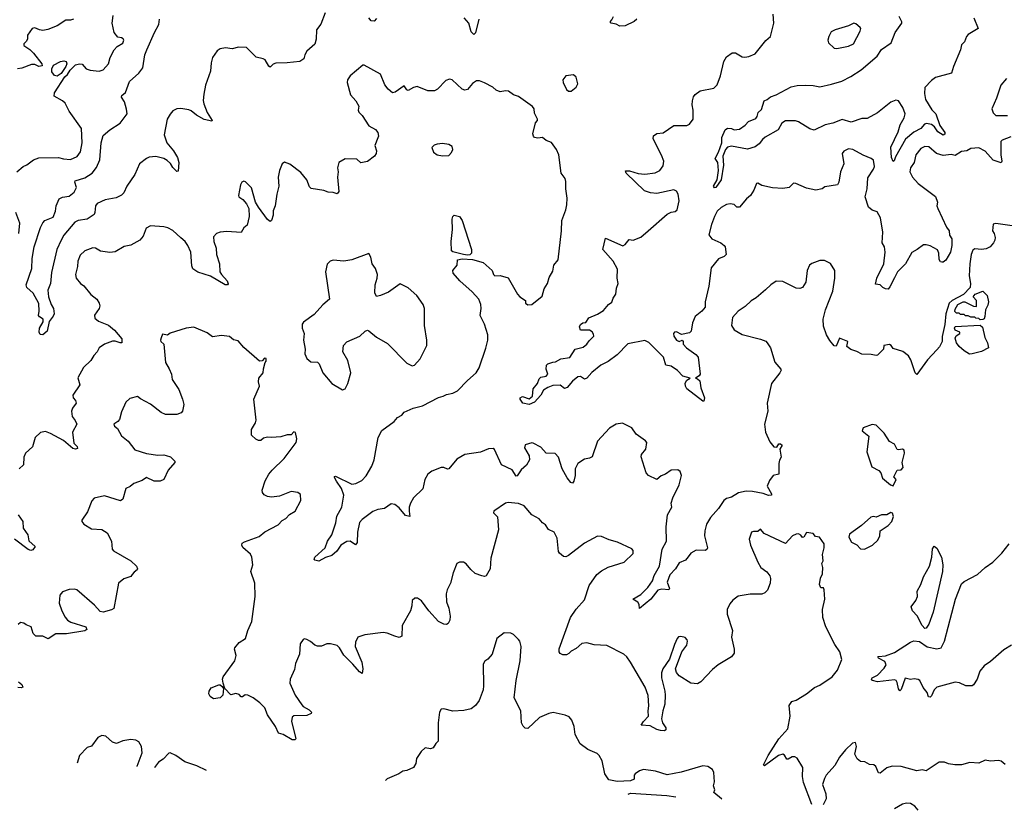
# Model space of a CAD drawing. Extents: x 1690054 to 1842981, y 782881 to 914114.
# Tile 490 of 656: x 1809570 to 1817059, y 784179 to 790192. Entities that reach past the tile are written whole.
import ezdxf

# ---------------------------------------------------------------- set-up
doc = ezdxf.new("R2010")
doc.units = 0

msp = doc.modelspace()

# ---------------------------------------------------------------- linework, layer by layer
at = {"layer": '0CON10XD'}
for points in [[(1809547.5, 789035), (1809595, 789076), (1809625, 789089.2), (1809675, 789126), (1809715, 789142.5), (1809865, 789144.4), (1809903, 789133), (1809955, 789127.8), (1810007.9, 789152.1), (1810033.3, 789186.7), (1810044, 789255), (1810040, 789365), (1809946.9, 789495), (1809915, 789556.7), (1809895.7, 789575.7), (1809831.2, 789611.2), (1809834.6, 789635.4), (1809913.8, 789756.2), (1809934.3, 789775), (1809952.7, 789807.3), (1809995, 789848.1), (1810025, 789857.1), (1810045, 789854.2), (1810075, 789819.2), (1810105, 789808.2), (1810175, 789801.4), (1810205, 789810), (1810244.5, 789855.5), (1810256.7, 789905), (1810287.7, 789962.3), (1810312.1, 789987.9), (1810355, 790014.5), (1810362.1, 790035), (1810356.9, 790046.9), (1810345, 790054.4), (1810315, 790058.8), (1810289.2, 790095), (1810271.9, 790165), (1810280.5, 790225)], [(1809980, 790195), (1809955, 790188.1), (1809921.4, 790188.6), (1809855, 790144.4), (1809782.4, 790117.6), (1809745, 790109.4), (1809720, 790115), (1809685, 790129.4), (1809664.6, 790125.4), (1809630, 790075), (1809630, 790045), (1809620, 790025), (1809601.7, 790008.3), (1809600, 789995), (1809646.4, 789966.4), (1809675, 789937.5), (1809737.5, 789855), (1809739.3, 789840.7), (1809715, 789836.7), (1809685, 789852), (1809658.3, 789851.7), (1809585, 789824.3), (1809551.7, 789818.3)], [(1811894, 790245), (1811861.2, 790158.8), (1811826.2, 790115), (1811824.1, 790044.1), (1811815, 790006.7), (1811755, 789953.3), (1811739.2, 789925), (1811731.4, 789895), (1811700, 789875), (1811605, 789862.6), (1811519, 789861), (1811497.6, 789852.4), (1811475, 789830), (1811465, 789837.5), (1811436.4, 789886.4), (1811422.5, 789895), (1811367.9, 789907.9), (1811295, 789980.8), (1811235, 789982), (1811185, 789971.5), (1811135, 789977.3), (1811095, 789971.1), (1811072.5, 789955), (1811037.1, 789905), (1811025.6, 789865), (1811020, 789800), (1810983.1, 789695), (1810969.1, 789625), (1810966.1, 789576.1), (1810971.1, 789551.1), (1810996.7, 789485), (1811032.5, 789425), (1811030, 789420), (1810973.3, 789433.3), (1810915, 789464.5), (1810875, 789498.9), (1810855, 789507.3), (1810795.5, 789515.5), (1810765, 789513.1), (1810735, 789497.8), (1810715.4, 789474.6), (1810691.2, 789435), (1810669.5, 789315), (1810690, 789255), (1810740, 789195), (1810769.2, 789145), (1810780, 789105), (1810775, 789040), (1810765, 789036.7), (1810735, 789068), (1810717.3, 789097.3), (1810691.7, 789121.7), (1810665, 789136.5), (1810605, 789152.5), (1810555, 789145.7), (1810533.4, 789136.6), (1810480.8, 789095), (1810444.3, 789015), (1810384.4, 788925), (1810362, 788875), (1810345, 788856.2), (1810303.6, 788836.4), (1810218.7, 788821.3), (1810158.5, 788795), (1810145.3, 788775), (1810141.9, 788725), (1810135, 788710), (1810082.5, 788675), (1810015, 788665.4), (1809989.2, 788650.8), (1809906.4, 788553.6), (1809884, 788515), (1809853.1, 788445), (1809810.7, 788269.3), (1809804, 788185), (1809783.8, 788135), (1809788.8, 788085), (1809808.8, 788025), (1809825.8, 787995), (1809831.2, 787955), (1809825, 787937.5), (1809793.8, 787896.2), (1809777.7, 787822.3), (1809745, 787796.2), (1809725, 787796.7), (1809718.6, 787815), (1809719.2, 787845), (1809747.5, 787895), (1809747.5, 787915), (1809720.7, 787930.7), (1809712.5, 787942.5), (1809718.5, 787975), (1809714.5, 788034.5), (1809672.3, 788112.3), (1809623.8, 788155), (1809618.8, 788175), (1809660.9, 788299.1), (1809663.5, 788375), (1809680, 788465), (1809728.5, 788611.5), (1809745, 788647.5), (1809760, 788665), (1809825, 788690), (1809842, 788735), (1809847.1, 788775), (1809870.3, 788829.7), (1809895, 788841.1), (1809945, 788848.5), (1809985, 788880), (1810002.1, 788915), (1809990, 788955), (1809992.7, 788967.3), (1810065, 788988.9), (1810120, 789025), (1810155, 789068), (1810179.5, 789125), (1810188.8, 789255), (1810205, 789310), (1810255, 789353.8), (1810335, 789404.6), (1810387.5, 789475), (1810382.4, 789512.4), (1810366, 789566), (1810343.6, 789603.6), (1810345.6, 789614.4), (1810375, 789638), (1810405, 789720.8), (1810475, 789784.3), (1810507.5, 789825), (1810522.2, 789925), (1810537.9, 789962.1), (1810594.6, 790095.4), (1810629.2, 790155), (1810632, 790195)], [(1812285, 790200), (1812265, 790181.4), (1812243.4, 790183.4), (1812225.8, 790205)], [(1813063.2, 790196.8), (1813037.4, 790092.6), (1813025, 790080), (1813005, 790100), (1812985.5, 790165.5), (1812951.2, 790205)], [(1816225, 788228.6), (1816189.7, 788160.3), (1816175, 788143.3), (1816155, 788144), (1816135, 788154), (1816115, 788174.2), (1816080.7, 788180.7), (1816089.4, 788225), (1816142.5, 788335), (1816154.4, 788425), (1816147.1, 788465), (1816130.8, 788495), (1816136, 788575), (1816118.1, 788685), (1816091.7, 788731.7), (1816053.6, 788743.6), (1816025.7, 788765), (1816000.6, 788845), (1816015.5, 788905), (1816021.1, 788988.9), (1816064, 789055), (1816070.8, 789075), (1816063.2, 789123.2), (1816047.4, 789137.4), (1815985, 789161.4), (1815907.5, 789205), (1815875, 789210), (1815838.8, 789191.2), (1815826.7, 789175), (1815838.8, 789095), (1815814, 789035), (1815800, 788955), (1815790, 788935), (1815695, 788920), (1815673.9, 788906.1), (1815625, 788896), (1815555, 788911.2), (1815473, 788947), (1815455, 788947.5), (1815423.9, 788916.1), (1815375, 788908.8), (1815295, 788913.3), (1815215, 788931.2), (1815185, 788947.5), (1815175, 788946.7), (1815154.4, 788895), (1815128.6, 788855), (1815099.4, 788830.6), (1815045, 788766.7), (1815025, 788766.7), (1815005, 788786.9), (1814975, 788792.3), (1814945, 788786), (1814905, 788764.7), (1814875.2, 788734.8), (1814854.6, 788695), (1814831.1, 788635), (1814812.7, 788555), (1814834.7, 788524.7), (1814903.3, 788495), (1814928.8, 788475), (1814936, 788465), (1814943, 788407), (1814928.3, 788391.7), (1814885, 788373.3), (1814828.8, 788305), (1814811.5, 788165), (1814783.3, 788045), (1814783.3, 788005), (1814757.5, 787975), (1814707.5, 787935), (1814687.5, 787885), (1814678.3, 787821.7), (1814665, 787810), (1814605, 787796.7), (1814565, 787816.7), (1814550, 787815), (1814542.5, 787805), (1814546.7, 787785), (1814565, 787753.8), (1814586.7, 787743.3), (1814610, 787755), (1814617.5, 787745), (1814617.5, 787725), (1814642, 787695), (1814712.5, 787645), (1814731.4, 787625), (1814746.9, 787495), (1814737.8, 787482.2), (1814710, 787465), (1814725, 787461.2), (1814742.5, 787445), (1814751.9, 787391.9), (1814780, 787315), (1814775, 787290), (1814765, 787290), (1814644.4, 787385), (1814634.4, 787405), (1814632.2, 787427.8), (1814645, 787450), (1814670, 787465), (1814615, 787481.2), (1814574.4, 787524.4), (1814525, 787555.7), (1814485, 787563.8), (1814466.6, 787625), (1814405, 787686.2), (1814355, 787737.8), (1814325, 787751.1), (1814195, 787726.5), (1814115, 787641.9), (1814045, 787592.5), (1813990, 787565), (1813922.4, 787507.6), (1813885, 787464.3), (1813865, 787458.6), (1813835, 787477.8), (1813815, 787475.6), (1813775, 787441.4), (1813735.3, 787394.7), (1813715, 787385.8), (1813681.4, 787411.4), (1813625, 787408.9), (1813586, 787395), (1813554.2, 787375), (1813534.4, 787335), (1813485, 787282.5), (1813445, 787265.7), (1813396.4, 787276.4), (1813376.7, 787305), (1813377.5, 787315), (1813395, 787326.2), (1813445, 787307.5), (1813470.8, 787329.2), (1813474.6, 787385.4), (1813508.1, 787425), (1813520.2, 787459.8), (1813535, 787472.5), (1813575, 787480), (1813587.5, 787495), (1813573.3, 787535), (1813577.5, 787565), (1813586.4, 787573.6), (1813625, 787586), (1813645, 787590), (1813685, 787611.2), (1813755, 787623.3), (1813796.2, 787685), (1813855, 787701.2), (1813885, 787724.2), (1813900.3, 787749.7), (1813937.5, 787785), (1813935, 787800), (1813925, 787817.5), (1813905, 787830), (1813835, 787830), (1813828.8, 787855), (1813835, 787872.5), (1813852.5, 787885), (1813875, 787890), (1813900, 787925), (1813965, 787951.4), (1814010.2, 787979.8), (1814048, 788025), (1814075, 788042.9), (1814083.1, 788075), (1814104.5, 788105), (1814109.7, 788150.3), (1814121.2, 788185), (1814114.2, 788225.8), (1814115.8, 788295), (1814084, 788355), (1814006.2, 788445), (1814025, 788530), (1814157.7, 788472.3), (1814175, 788483.3), (1814205, 788520), (1814235, 788514.2), (1814295, 788538.6), (1814349.4, 788585), (1814495, 788713.2), (1814525, 788728.5), (1814556, 788734), (1814571.4, 788745), (1814586.4, 788815), (1814578.5, 788865), (1814565, 788888), (1814545, 788896.9), (1814415, 788869.5), (1814367.5, 788875), (1814321.4, 788891.4), (1814184, 789025), (1814177.5, 789042.5), (1814207.5, 789042.5), (1814275, 789022.9), (1814325, 789017.3), (1814403.8, 789026.2), (1814439.2, 789045), (1814465, 789080), (1814468.9, 789115), (1814451.8, 789161.8), (1814389.2, 789285), (1814390.3, 789309.7), (1814415, 789326.2), (1814465, 789331.2), (1814545, 789386), (1814645, 789386.7), (1814665, 789396.2), (1814692.5, 789435), (1814691.9, 789505), (1814685.6, 789545), (1814688.1, 789575), (1814694.5, 789605.5), (1814707.4, 789622.6), (1814745, 789651.4), (1814849.1, 789670.9), (1814875, 789696.2), (1814900.8, 789765), (1814925.9, 789874.1), (1814945, 789910), (1814989.3, 789940.7), (1815015, 789938.8), (1815065, 789910), (1815085, 789906), (1815115, 789911.4), (1815165, 789932.5), (1815245, 790034), (1815281.4, 790065), (1815307.3, 790165), (1815301.2, 790235)], [(1814264, 790195), (1814245, 790178), (1814175, 790146.2), (1814135, 790143.8), (1814107.3, 790157.3), (1814070, 790165), (1814060, 790175), (1814075, 790190), (1814086.2, 790215)], [(1816826.6, 790206.6), (1816861.2, 790125), (1816785, 790080.5), (1816770.9, 790065), (1816757.3, 790022.7), (1816735, 790001.2), (1816727.4, 789962.6), (1816672.1, 789835), (1816657.5, 789785), (1816535, 789751.6), (1816505, 789729.6), (1816454.8, 789675.2), (1816451.2, 789631.2), (1816460.8, 789585), (1816507.3, 789507.3), (1816537.5, 789475), (1816568.3, 789388.3), (1816606.9, 789335), (1816607.6, 789322.4), (1816593.5, 789313.5), (1816555, 789338), (1816527.5, 789377.5), (1816506.2, 789395), (1816467.5, 789402.5), (1816451.7, 789398.3), (1816424, 789365), (1816372.4, 789337.6), (1816308, 789282), (1816230.5, 789149.5), (1816222.5, 789117.5), (1816215, 789112.5), (1816200.5, 789145), (1816195, 789223.3), (1816252.2, 789337.8), (1816268, 789392), (1816297.5, 789445), (1816304.3, 789475), (1816288.8, 789525), (1816254.2, 789574.2), (1816235, 789580.8), (1816195, 789564.4), (1816095.4, 789484.6), (1816015, 789441.1), (1815975, 789440), (1815895, 789413.3), (1815825, 789431.8), (1815755.8, 789404.2), (1815696.6, 789393.4), (1815612.1, 789352.1), (1815580.6, 789360.6), (1815495, 789416), (1815472.3, 789422.3), (1815395, 789422.5), (1815368.1, 789405), (1815340, 789355), (1815241.5, 789298.5), (1815218.9, 789281.1), (1815195, 789248.8), (1815163.3, 789225), (1815105, 789207.5), (1814985, 789230), (1814955, 789221.2), (1814938.8, 789205), (1814917.1, 789155), (1814922.9, 789085), (1814905.3, 788975), (1814865, 788916.2), (1814855, 788914.3), (1814848, 788925), (1814874.5, 788975), (1814884.4, 789045), (1814880, 789105), (1814860, 789135), (1814885.4, 789184.6), (1814910, 789255), (1814911.9, 789295), (1814935.5, 789354.5), (1814955, 789367.5), (1814984.4, 789364.4), (1815005, 789353.8), (1815045, 789360), (1815089.1, 789390.9), (1815113.4, 789416.6), (1815168.8, 789441.2), (1815180, 789455), (1815186.7, 789485), (1815211.2, 789508.8), (1815233.3, 789575), (1815255, 789583.8), (1815280, 789605), (1815325, 789621.4), (1815439.3, 789680.7), (1815485, 789692.3), (1815545.6, 789694.4), (1815605, 789691.9), (1815655, 789682.2), (1815745, 789700.4), (1815824, 789725), (1815891.3, 789758.7), (1815970.7, 789809.3), (1816091.2, 789915), (1816124.1, 789965.9), (1816199.6, 790015), (1816228.9, 790095), (1816279.2, 790165), (1816280, 790175), (1816259.2, 790215)], [(1815785, 789974), (1815875, 789991.2), (1815912.7, 790007.3), (1815964.2, 790105), (1815967.1, 790125), (1815962.7, 790132.7), (1815930.5, 790160.5), (1815915, 790165.8), (1815875, 790145.7), (1815773.3, 790115), (1815741.4, 790098.6), (1815723.8, 790065), (1815716.2, 790035), (1815721.2, 790015), (1815764.3, 789974.3), (1815785, 789974)], [(1815256.1, 787276.1), (1815260, 787215), (1815235.8, 787115), (1815244, 787054), (1815275, 786980), (1815305, 786943.8), (1815328.8, 786941.2), (1815345, 786966), (1815357.5, 786965), (1815368.8, 786955), (1815351.2, 786925), (1815363.3, 786865), (1815348.3, 786841.7), (1815343.9, 786816.1), (1815343.8, 786736.2), (1815301.2, 786725), (1815274.1, 786685.9), (1815256.2, 786645), (1815288.6, 786585), (1815288.8, 786575), (1815265, 786572.9), (1815225, 786587.9), (1815145, 786604.3), (1815095, 786605.7), (1815037.7, 786592.3), (1814985, 786560), (1814945, 786551.2), (1814926.2, 786535), (1814885, 786473.8), (1814824.2, 786405), (1814794.3, 786355), (1814780.8, 786305), (1814779.2, 786265), (1814802, 786175), (1814797.5, 786162.5), (1814785, 786154), (1814715, 786156), (1814675, 786133.3), (1814654.3, 786105.7), (1814635, 786081.2), (1814585, 786060), (1814558.1, 786015), (1814515, 785970.8), (1814494.3, 785915), (1814512, 785865), (1814507.5, 785855), (1814455, 785860.4), (1814425, 785852.3), (1814370.5, 785785), (1814285, 785713.3), (1814280.6, 785745), (1814271.2, 785761.2), (1814232.5, 785785), (1814295, 785820), (1814347.2, 785872.8), (1814382.2, 785925), (1814395.3, 785965), (1814435.6, 786034.4), (1814457.8, 786165), (1814489.1, 786225), (1814487.1, 786335), (1814498.6, 786425), (1814529.5, 786485), (1814525.5, 786515), (1814536.7, 786555), (1814586.8, 786653.2), (1814603.3, 786725), (1814593.3, 786755), (1814575, 786768.8), (1814525, 786766.7), (1814482.5, 786735), (1814448, 786722), (1814415, 786693.8), (1814353.8, 786725), (1814336.1, 786746.1), (1814296.1, 786866.1), (1814298.8, 786885), (1814333.3, 786925), (1814340, 786975), (1814330, 786990), (1814260.3, 787040.3), (1814225, 787088), (1814155, 787123.3), (1814107.5, 787115), (1814056.7, 787085), (1813963.8, 786985), (1813923.9, 786866.1), (1813905, 786856.2), (1813865, 786850), (1813814.4, 786815.6), (1813795.7, 786775), (1813794.4, 786725), (1813785, 786682.5), (1813775, 786666.7), (1813761.7, 786671.7), (1813735, 786706.2), (1813696.3, 786776.3), (1813668.6, 786865), (1813641.7, 786891.7), (1813575, 786893.8), (1813535, 786941.2), (1813475, 786971.2), (1813465, 786973.8), (1813415, 786957.5), (1813410, 786935), (1813443.9, 786873.9), (1813448.8, 786845), (1813425.5, 786804.5), (1813385, 786768.8), (1813355, 786723.8), (1813345, 786721.2), (1813315, 786768.8), (1813235, 786806.7), (1813182.5, 786922.5), (1813170.8, 786930.8), (1813135, 786928.6), (1813075, 786901.4), (1812956.2, 786885), (1812895, 786849.4), (1812835, 786775.8), (1812825, 786773.1), (1812796.2, 786786.2), (1812775, 786786), (1812705, 786759.2), (1812675, 786735.4), (1812651.5, 786695), (1812635.4, 786624.6), (1812565, 786556.2), (1812541.4, 786515), (1812531.1, 786485), (1812532.5, 786455), (1812537.5, 786412.5), (1812505, 786421.9), (1812455, 786478.8), (1812423.6, 786503.6), (1812395, 786510), (1812345, 786473.3), (1812295, 786466.2), (1812255, 786451.2), (1812175, 786390), (1812155, 786367.5), (1812138, 786295), (1812137.5, 786215), (1812125, 786197.5), (1812082.5, 786225), (1812057, 786223), (1812012, 786195), (1811981.1, 786148.9), (1811945, 786115.8), (1811895, 786101.2), (1811845, 786073.8), (1811815, 786080), (1811810, 786085), (1811814.2, 786105), (1811892.5, 786175), (1811911.4, 786225), (1811943.3, 786275), (1811973.8, 786365), (1811982.5, 786415), (1812019.1, 786485), (1812035.4, 786575), (1812017.5, 786625), (1811978.3, 786681.7), (1811965, 786710), (1811965, 786717.5), (1811971.2, 786718.8), (1812095, 786659.2), (1812126.7, 786663.3), (1812173.3, 786686.7), (1812205, 786723.8), (1812249.4, 786795), (1812266.5, 786845), (1812295.7, 787015), (1812325, 787067.5), (1812417.5, 787135), (1812442.5, 787165), (1812475.8, 787184.2), (1812495, 787206.2), (1812563.8, 787236.2), (1812634.5, 787255.5), (1812755, 787319.4), (1812791.7, 787328.3), (1812815, 787342), (1812865, 787351.2), (1812900.5, 787369.5), (1812975, 787448.8), (1813041.9, 787505), (1813065.5, 787545), (1813115.5, 787694.5), (1813130, 787755), (1813130.8, 787795), (1813106, 787875), (1813071.4, 787941.4), (1813080, 787995), (1813077.7, 788025), (1813061.1, 788065), (1813011.9, 788121.9), (1812918, 788205), (1812868, 788265), (1812864, 788285), (1812896.7, 788325), (1812900, 788365), (1812935, 788373.8), (1813012.8, 788367.2), (1813095.5, 788345.5), (1813164.3, 788284.3), (1813174.3, 788255), (1813185, 788242.5), (1813225, 788246), (1813285, 788228.8), (1813357.5, 788105), (1813374.5, 788084.5), (1813416.7, 788055), (1813416.2, 788035), (1813435, 788023.6), (1813465, 788026), (1813545, 788090), (1813560, 788145), (1813583.3, 788185), (1813598.3, 788231.7), (1813625, 788280), (1813634, 788325), (1813665.6, 788365), (1813691.5, 788585), (1813694.4, 788665), (1813724.5, 788745.5), (1813731.1, 788785), (1813734.5, 788835), (1813724.4, 788905), (1813725, 788960), (1813718, 788985), (1813688.9, 789025), (1813672, 789165), (1813653.8, 789205), (1813615, 789257.5), (1813573.8, 789273.8), (1813545.8, 789295.8), (1813510.5, 789290.5), (1813486.4, 789296.4), (1813477.5, 789305), (1813472.5, 789325), (1813493.6, 789406.4), (1813507.5, 789425), (1813507.5, 789435), (1813485, 789480), (1813482.5, 789515), (1813471.7, 789531.7), (1813365, 789606.7), (1813325, 789620), (1813287.7, 789647.7), (1813265, 789651.2), (1813225, 789643.8), (1813195, 789655.8), (1813168.3, 789678.3), (1813105, 789710.6), (1813067, 789727), (1813045, 789725.8), (1813014.5, 789705.5), (1812975, 789662), (1812955, 789656), (1812935, 789664), (1812860, 789735), (1812839.3, 789740.7), (1812811.2, 789728.8), (1812747.7, 789662.3), (1812725, 789650), (1812675, 789651.2), (1812592.6, 789682.6), (1812564, 789676), (1812524, 789654), (1812515, 789657.5), (1812495, 789690), (1812425, 789640), (1812406.4, 789636.4), (1812372.3, 789662.3), (1812347.7, 789697.7), (1812315, 789778.8), (1812190, 789845), (1812180, 789845), (1812083.8, 789765), (1812063.8, 789735), (1812060.8, 789715), (1812085, 789621.2), (1812125.4, 789575.4), (1812149.2, 789535), (1812144, 789505), (1812149.3, 789489.3), (1812175, 789462.5), (1812226.2, 789385), (1812275.6, 789355.6), (1812293.8, 789335), (1812298.8, 789305), (1812293, 789293), (1812271.2, 789235), (1812283.8, 789195), (1812282, 789175), (1812268.8, 789155), (1812215.4, 789114.6), (1812165, 789102), (1812135, 789130.6), (1812046.4, 789133.6), (1811996.2, 789105), (1811987.1, 789065), (1811991.4, 789035), (1811987.1, 788995), (1811997.1, 788885), (1811985, 788868), (1811955, 788878), (1811915, 788879.2), (1811883, 788893), (1811786.9, 788906.9), (1811775, 788920), (1811754.3, 788975), (1811708.9, 789028.9), (1811625, 789094.2), (1811585, 789107.5), (1811566, 789095), (1811545.8, 789045), (1811537, 788993), (1811541.9, 788925), (1811525.7, 788864.3), (1811514, 788775), (1811497, 788737), (1811498.8, 788705), (1811486.1, 788663.9), (1811475, 788657.5), (1811455, 788673.3), (1811386, 788766), (1811363.8, 788805), (1811332, 788912), (1811288.3, 788958.3), (1811275, 788962.5), (1811260, 788955), (1811250, 788935), (1811233.3, 788855), (1811236.7, 788845), (1811266.7, 788825), (1811295, 788792.5), (1811313.3, 788755), (1811316, 788695), (1811301.2, 788628.8), (1811275, 788608), (1811255, 788574), (1811145, 788580.6), (1811095, 788577.1), (1811067.5, 788565), (1811045, 788540), (1811046, 788504), (1811063.1, 788455), (1811067.9, 788405), (1811088.9, 788335), (1811093.1, 788275), (1811103.6, 788253.6), (1811147.5, 788205), (1811156.1, 788183.9), (1811150, 788175), (1811132.5, 788175), (1811021.7, 788241.7), (1810925, 788272), (1810887, 788297), (1810879.3, 788319.3), (1810871.5, 788425), (1810849.1, 788475), (1810828.2, 788505), (1810795, 788533.8), (1810735, 788588), (1810697.6, 788607.6), (1810665, 788617.1), (1810565, 788624.2), (1810532.7, 788607.3), (1810509.2, 788545), (1810484, 788515), (1810415, 788478.1), (1810363.4, 788466.6), (1810295, 788425.6), (1810255, 788422.2), (1810185, 788432.5), (1810145, 788453.8), (1810125, 788456.7), (1810065, 788433.8), (1810030.3, 788399.7), (1810012, 788355), (1810010, 788315), (1809993.8, 788255), (1809998, 788225), (1810032, 788185), (1810058.5, 788168.5), (1810112, 788102), (1810156.2, 788065), (1810173.8, 788035), (1810178, 788015), (1810173.8, 787995), (1810138.8, 787945), (1810140.8, 787920.8), (1810168.3, 787898.3), (1810245, 787869.2), (1810289.7, 787829.7), (1810346, 787765), (1810347.5, 787735), (1810335, 787734), (1810295, 787748), (1810275, 787747.5), (1810215, 787724), (1810175, 787696), (1810160, 787665), (1810133.1, 787636.9), (1810110.4, 787599.6), (1810053.8, 787546.2), (1810012.3, 787467.7), (1810025.8, 787415), (1809972.9, 787335), (1809976.4, 787316.4), (1809993.8, 787295), (1809998.8, 787275), (1809971.7, 787238.3), (1809962.9, 787215), (1809969.4, 787175), (1809992.8, 787142.8), (1810004.2, 787115), (1809970.6, 787055), (1809981.1, 786971.1), (1810006.7, 786945), (1810009.3, 786930.7), (1809995, 786924.3), (1809975, 786930.8), (1809902.1, 786992.1), (1809803.8, 787045), (1809765, 787058.5), (1809726.8, 787053.2), (1809686.9, 787015), (1809666.8, 786943.2), (1809615, 786893.8), (1809601.4, 786865), (1809598.6, 786805), (1809565.4, 786774.6)], [(1809855, 789762.5), (1809835, 789767.5), (1809813.3, 789795), (1809813, 789817), (1809827.5, 789845), (1809880, 789875), (1809905, 789878.8), (1809923.6, 789873.6), (1809929.2, 789855), (1809920.8, 789835), (1809885, 789783.3), (1809855, 789762.5)], [(1813745, 789648.1), (1813765, 789649.5), (1813801.8, 789678.2), (1813814.3, 789705), (1813801.8, 789755), (1813782.6, 789772.6), (1813724.3, 789765.7), (1813702.2, 789735), (1813704.7, 789714.7), (1813730, 789660), (1813745, 789648.1)], [(1817076.7, 789745), (1817033.3, 789695), (1817001.2, 789595), (1816964, 789515), (1816973.8, 789483.8), (1816995, 789462.2), (1817083.9, 789463.9)], [(1817107.9, 789302.1), (1817043.3, 789276.7), (1817032.5, 789265), (1817032.2, 789165), (1817041.2, 789115), (1817035.9, 789104.1), (1816975, 789123.8), (1816912.7, 789192.7), (1816866.9, 789216.9), (1816805, 789211.4), (1816775, 789195.7), (1816735, 789188.6), (1816685, 789158), (1816655, 789167.5), (1816595, 789158), (1816544.3, 789174.3), (1816484.6, 789224.6), (1816455, 789226.6), (1816425, 789213.2), (1816387.2, 789165), (1816373.6, 789105), (1816345.4, 789065), (1816339.6, 789035), (1816360.4, 788995), (1816405, 788946.2), (1816535, 788846.7), (1816550, 788805), (1816546.7, 788775), (1816553.3, 788755), (1816620.9, 788615), (1816640.9, 788585), (1816642.8, 788552.8), (1816660.6, 788525), (1816659.5, 788475), (1816648.9, 788425), (1816615, 788362), (1816595, 788346.7), (1816585, 788346.7), (1816575, 788350), (1816565, 788367.5), (1816562.5, 788415), (1816551.2, 788441.2), (1816495, 788470.8), (1816465, 788480.6), (1816445, 788479.5), (1816397, 788443), (1816355, 788421.2), (1816308.1, 788335), (1816246.7, 788273.3), (1816225, 788228.6)], [(1812785, 789156.7), (1812835, 789160), (1812855, 789182.5), (1812863.3, 789205), (1812858.3, 789228.3), (1812835, 789243.3), (1812785, 789250), (1812745, 789246.2), (1812721.7, 789238.3), (1812705, 789220), (1812716.7, 789185), (1812744.1, 789164.1), (1812785, 789156.7)], [(1809562.3, 788565), (1809570.6, 788645), (1809540, 788725)], [(1812975, 788400), (1812945, 788406.2), (1812865, 788426.8), (1812853.6, 788435), (1812851.2, 788505), (1812860.8, 788595), (1812860, 788675), (1812864.5, 788695.5), (1812875, 788704.3), (1812915, 788694.4), (1812936.2, 788665), (1813007.2, 788445), (1813006.5, 788415), (1812995, 788402.7), (1812975, 788400)], [(1817155, 788618.1), (1816995, 788641.2), (1816975, 788637.5), (1816968.8, 788585), (1816982, 788565), (1816990, 788535), (1816987.5, 788515), (1816976, 788495), (1816951.2, 788465), (1816920.9, 788449.1), (1816885, 788444.4), (1816835, 788450), (1816820.1, 788439.9), (1816806.2, 788405), (1816796.7, 788335), (1816791.8, 788245), (1816802.9, 788185), (1816800, 788155), (1816748.9, 788101.1), (1816663.6, 788055), (1816640.3, 788035), (1816614.6, 787954.6), (1816606.2, 787873.8), (1816587, 787783), (1816586.2, 787745), (1816565.8, 787704.2), (1816545, 787681.2), (1816475.4, 787604.6), (1816395, 787492.5), (1816382.5, 787505), (1816348.1, 787605), (1816330.8, 787635), (1816287.2, 787667.2), (1816215, 787692), (1816198.8, 787715), (1816185, 787722), (1816144.2, 787715), (1816140, 787685), (1816095, 787640), (1816085, 787636.7), (1816045.9, 787645.9), (1815975, 787649.2), (1815938.6, 787668.6), (1815892.3, 787682.3), (1815862.5, 787705), (1815870, 787745), (1815805, 787770), (1815780, 787710), (1815765, 787712.5), (1815731.2, 787751.2), (1815706, 787796), (1815685, 787860), (1815681.9, 787915), (1815700, 787985), (1815755, 788127.5), (1815770, 788225), (1815769.2, 788285), (1815736.6, 788336.6), (1815690.8, 788360.8), (1815655, 788361.2), (1815595, 788337.5), (1815578, 788325), (1815560.8, 788285), (1815550.8, 788195), (1815525, 788153.8), (1815503.6, 788146.4), (1815475, 788149.2), (1815375, 788201.2), (1815325, 788203.3), (1815282.5, 788175), (1815243.9, 788136.1), (1815173, 788077), (1815135, 788054), (1815089.1, 788010.9), (1815034.5, 787975.5), (1814992.7, 787927.3), (1814984.4, 787865), (1815005, 787832.9), (1815065, 787798), (1815205, 787762), (1815245, 787746), (1815256.2, 787735), (1815280, 787695), (1815315, 787587.5), (1815360, 787535), (1815361.2, 787525), (1815351.2, 787505), (1815287.5, 787425), (1815256.1, 787276.1)], [(1812025, 787376.2), (1812045, 787383.3), (1812066, 787425), (1812087.3, 787505), (1812065, 787600), (1812028.6, 787665), (1812033.8, 787715), (1812059.1, 787740.9), (1812156.7, 787785), (1812196.4, 787823.6), (1812215, 787830), (1812226.1, 787826.1), (1812285, 787776.2), (1812367.9, 787727.9), (1812515, 787580), (1812555, 787560), (1812572.5, 787565), (1812615, 787613.3), (1812666.2, 787713.8), (1812665.5, 787755), (1812648.6, 787865), (1812648.8, 787995), (1812638.8, 788025), (1812591.2, 788095), (1812525, 788151.2), (1812465, 788183.3), (1812375, 788120), (1812315, 788093.3), (1812285, 788087.5), (1812271.2, 788115), (1812274, 788175), (1812290, 788225), (1812292.5, 788255), (1812275, 788300), (1812250, 788335), (1812241.2, 788385), (1812225, 788412.5), (1812095, 788364.4), (1812035, 788355.8), (1811955, 788362), (1811932.5, 788355), (1811908.3, 788331.7), (1811895.9, 788274.1), (1811926.2, 788065), (1811875, 788023.3), (1811809.7, 787950.3), (1811729.5, 787890.5), (1811718.8, 787875), (1811718, 787845), (1811734, 787805), (1811728, 787755), (1811740, 787685), (1811739.3, 787649.3), (1811753.9, 787613.9), (1811785, 787588.8), (1811835, 787587.5), (1811846.7, 787575), (1811875.6, 787505.6), (1811945, 787425.8), (1812025, 787376.2)], [(1816875, 787910), (1816865, 787920), (1816843, 787923), (1816835, 787930), (1816805, 787930), (1816785, 787940), (1816765, 787940), (1816755, 787950), (1816725, 787950), (1816715, 787960), (1816695, 787960), (1816683.6, 787973.6), (1816685, 787990), (1816706.7, 788025), (1816746.2, 788046.2), (1816760, 788045), (1816825, 788012.5), (1816848.3, 788011.7), (1816847.5, 788055), (1816823.3, 788085), (1816838.8, 788105), (1816895, 788127.1), (1816929.2, 788095), (1816938.9, 788045), (1816935, 788020), (1816916.2, 787985), (1816912, 787935), (1816905, 787917.5), (1816895, 787912.5), (1816875, 787910)], [(1816795, 787647.1), (1816755, 787672.9), (1816715, 787707.5), (1816694.6, 787734.6), (1816685, 787770), (1816693.6, 787786.4), (1816720, 787805), (1816720, 787815), (1816685, 787830), (1816680, 787845), (1816685, 787857.5), (1816875, 787867.5), (1816894.1, 787854.1), (1816911.2, 787775), (1816932.5, 787735), (1816939.2, 787695), (1816885, 787668.1), (1816815, 787651.4), (1816795, 787647.1)], [(1815594.6, 784223.9), (1815531.1, 784391.1), (1815524.5, 784435), (1815525.7, 784505), (1815485, 784574), (1815465, 784584.2), (1815445, 784585.8), (1815415, 784566.7), (1815405, 784566.7), (1815387.3, 784597.3), (1815375, 784606), (1815341.2, 784595), (1815235, 784517.5), (1815227.5, 784525), (1815262.9, 784595), (1815345, 784722), (1815411.7, 784798.3), (1815431.4, 784895), (1815426.7, 784923.3), (1815423.3, 784975), (1815442.5, 785005), (1815475, 785017.5), (1815555, 785065.7), (1815615, 785113.1), (1815655, 785130), (1815749.2, 785195), (1815790, 785245), (1815824.2, 785325), (1815808.6, 785385), (1815769.3, 785439.3), (1815701.1, 785575), (1815680, 785645), (1815677.5, 785705), (1815694.2, 785785), (1815690, 785855), (1815685, 785870), (1815665, 785870), (1815654, 785895), (1815660, 785945), (1815677, 785977), (1815680, 786025), (1815672.5, 786055), (1815682.5, 786075), (1815676.2, 786125), (1815688.6, 786175), (1815688, 786205), (1815652.5, 786255), (1815622.2, 786262.2), (1815605, 786283.3), (1815555, 786291.2), (1815535, 786256.7), (1815525, 786253.3), (1815511.7, 786271.7), (1815495, 786281.4), (1815475, 786278.6), (1815448.8, 786265), (1815395, 786206.7), (1815232.5, 786285), (1815205, 786316), (1815185, 786300), (1815150.5, 786299.5), (1815136.4, 786293.6), (1815119.5, 786240.5), (1815127.5, 786195), (1815183.8, 786065), (1815206.4, 786026.4), (1815253, 785993), (1815275, 785962.5), (1815281.7, 785941.7), (1815278.6, 785905), (1815257.4, 785852.6), (1815237.9, 785832.1), (1815215, 785823.3), (1815125, 785821.4), (1815035, 785807.5), (1814993.6, 785776.4), (1814970.3, 785749.7), (1814951.2, 785705), (1814951.2, 785671.2), (1814992, 785545), (1814984.1, 785495.9), (1815005.6, 785405), (1815005.6, 785375), (1814984.3, 785345.7), (1814883.3, 785285), (1814840.8, 785249.2), (1814751.2, 785155), (1814725, 785140), (1814675, 785146), (1814585, 785202.5), (1814565, 785226.7), (1814559.2, 785255), (1814607.3, 785382.7), (1814643.8, 785435), (1814648.8, 785465), (1814648, 785475), (1814632.7, 785492.7), (1814598.3, 785501.7), (1814582.3, 785497.7), (1814570, 785485), (1814550.5, 785439.5), (1814511.7, 785328.3), (1814460.8, 785255), (1814452.9, 785225), (1814451.1, 785185), (1814476.7, 785085), (1814478.9, 785055), (1814477.8, 784985), (1814461.9, 784935), (1814452.5, 784875), (1814460, 784845), (1814483.8, 784805), (1814485, 784790), (1814475.8, 784784.2), (1814445, 784785.6), (1814415, 784793.6), (1814365, 784821.9), (1814297.5, 784825), (1814316, 784855), (1814354, 784895), (1814349.2, 784935), (1814355.8, 784974.2), (1814350.9, 785050.9), (1814326.3, 785116.3), (1814216.4, 785306.4), (1814187.1, 785347.1), (1814165, 785365.6), (1814035, 785432.1), (1813938.3, 785438.3), (1813885, 785452), (1813845, 785446.7), (1813801.7, 785408.3), (1813765, 785390), (1813748.1, 785371.9), (1813728.3, 785361.7), (1813701.3, 785361.3), (1813681.7, 785371.7), (1813673.8, 785383.8), (1813674.3, 785405.7), (1813758.9, 785645), (1813801.4, 785708.6), (1813865, 785778.8), (1813900.4, 785889.6), (1813958.7, 785971.3), (1813995, 786000.8), (1814045, 786027.8), (1814167.5, 786065), (1814235, 786132.5), (1814236, 786155), (1814225, 786166.2), (1814117, 786217), (1814054.5, 786234.5), (1813995, 786261.2), (1813965, 786263.3), (1813865, 786211.2), (1813745, 786115.8), (1813725, 786106.2), (1813705, 786108.8), (1813675, 786133.8), (1813667.9, 786147.9), (1813658.1, 786248.1), (1813634.2, 786295), (1813591.2, 786315), (1813569.7, 786349.7), (1813545.8, 786365.8), (1813520, 786395), (1813465, 786426.7), (1813406, 786495), (1813365, 786511.1), (1813335.5, 786515.5), (1813285, 786520), (1813264.5, 786515.5), (1813176.7, 786455), (1813175, 786440), (1813205, 786410), (1813212, 786312), (1813154.4, 786095.6), (1813147.5, 786015), (1813117.9, 785962.1), (1813105, 785957.5), (1813085, 785961.1), (1813035, 785979.4), (1813000.2, 786010.2), (1812965, 786054), (1812945, 786065.8), (1812914.1, 786065.9), (1812893.8, 786055), (1812865.8, 785985), (1812845.7, 785905), (1812820.6, 785855), (1812813.1, 785825), (1812817.5, 785765), (1812834.2, 785715), (1812844.2, 785655), (1812842, 785625), (1812829.5, 785600.5), (1812817.1, 785592.9), (1812795.8, 785594.2), (1812755, 785615.7), (1812681.4, 785695), (1812625, 785771.2), (1812595, 785792.5), (1812575, 785791.2), (1812554, 785775), (1812553.8, 785735), (1812543.3, 785695), (1812478.8, 785585), (1812475.7, 785504.3), (1812455, 785492.5), (1812422.5, 785502.5), (1812365, 785527.1), (1812335, 785530), (1812195, 785514.4), (1812142, 785495), (1812125, 785456.7), (1812121.5, 785425), (1812172.9, 785305), (1812179.2, 785255), (1812175, 785220), (1812155, 785231.2), (1812105, 785290), (1812035, 785357.5), (1812001.4, 785415), (1811985, 785431.4), (1811935, 785444), (1811906.1, 785443.9), (1811865, 785428), (1811835, 785426), (1811815, 785433.8), (1811782.9, 785462.9), (1811755, 785478.8), (1811735, 785483.8), (1811725, 785478.8), (1811702.5, 785445), (1811699.2, 785365), (1811668, 785295), (1811661.2, 785248.8), (1811628, 785175), (1811624, 785145), (1811664, 785055), (1811715, 784981.2), (1811727, 784967), (1811772, 784942), (1811790, 784925), (1811787.5, 784915), (1811755, 784900), (1811655, 784897.5), (1811643, 784887), (1811636.7, 784855), (1811670, 784725), (1811666.2, 784713.8), (1811642.5, 784715), (1811575, 784755.8), (1811537.5, 784765), (1811516.2, 784815), (1811455.7, 784905.7), (1811435, 784957.5), (1811396.2, 784995), (1811345, 785034), (1811305, 785053.8), (1811283.6, 785056.4), (1811265, 785042.5), (1811255, 785042.5), (1811238.3, 785058.3), (1811215, 785066), (1811175, 785056.7), (1811130, 785105), (1811116.2, 785146.2), (1811111.2, 785175), (1811116.7, 785195), (1811206.7, 785315), (1811216.9, 785355), (1811204.3, 785405), (1811207.1, 785415), (1811238, 785455), (1811286.2, 785485), (1811304, 785545), (1811335.7, 785614.3), (1811360.4, 785805), (1811357.3, 785905), (1811328.6, 785995), (1811342.5, 786045), (1811335.8, 786105), (1811325, 786126.7), (1811267.7, 786177.7), (1811258.8, 786195), (1811260.8, 786209.2), (1811279.1, 786220.9), (1811390, 786260), (1811435, 786296.9), (1811535, 786348.8), (1811565, 786383.3), (1811595, 786398.8), (1811622.2, 786427.8), (1811665.5, 786454.5), (1811708.8, 786535), (1811705, 786580), (1811686.1, 786596.1), (1811635, 786603.8), (1811545, 786567.5), (1811485, 786560), (1811455, 786564.2), (1811428.3, 786578.3), (1811417.5, 786595), (1811414.4, 786614.4), (1811436.7, 786685), (1811465.6, 786735), (1811488.9, 786765), (1811581.4, 786855), (1811672, 786975), (1811678, 787005), (1811667.5, 787052.5), (1811655, 787056.2), (1811635, 787033.3), (1811605, 787033.8), (1811555, 787019.2), (1811485, 787013.8), (1811455, 787017.5), (1811425, 787010), (1811405, 786992.5), (1811385, 786992.5), (1811365, 787002.5), (1811333, 787033), (1811332.5, 787075), (1811363.3, 787125), (1811368.8, 787145), (1811350, 787305), (1811392.5, 787405), (1811386.4, 787436.4), (1811389.4, 787465), (1811421.8, 787505), (1811423.3, 787536.7), (1811436.7, 787583.3), (1811445.6, 787595), (1811445, 787616), (1811432.3, 787617.7), (1811413.6, 787596.4), (1811394, 787594), (1811275, 787698.8), (1811230.5, 787750.5), (1811195, 787756.7), (1811165, 787781.2), (1811105, 787790), (1811035, 787778.8), (1810995, 787810), (1810895, 787853.8), (1810835, 787846.2), (1810715, 787807.5), (1810695, 787792.5), (1810655, 787800), (1810645, 787772.5)], [(1810645, 787772.5), (1810640, 787755), (1810643.8, 787745), (1810666, 787725), (1810678, 787585), (1810707.6, 787537.6), (1810724, 787495), (1810730, 787455), (1810779.3, 787379.3), (1810808.9, 787305), (1810817.1, 787265), (1810808.6, 787215), (1810797.3, 787202.7), (1810765, 787188.9), (1810678.8, 787188.8), (1810645, 787203.1), (1810565, 787268.6), (1810487.9, 787307.9), (1810465, 787325.7), (1810408.6, 787311.4), (1810376.9, 787283.1), (1810345, 787210), (1810328.2, 787151.8), (1810316, 787135), (1810285.9, 787115), (1810290.2, 787100.2), (1810313.8, 787083.8), (1810345, 787025.8), (1810394.3, 786985), (1810445, 786919.2), (1810535, 786893.1), (1810619.5, 786879.5), (1810665, 786882.5), (1810685, 786877.5), (1810715.8, 786865.8), (1810750, 786835), (1810750, 786825), (1810700, 786765), (1810665.9, 786694.1), (1810637.3, 786682.7), (1810592.3, 786682.3), (1810535, 786709.2), (1810501.9, 786688.1), (1810436.7, 786665), (1810408.8, 786641.2), (1810376.7, 786625), (1810354, 786545), (1810336.9, 786533.1), (1810215, 786571.1), (1810137.3, 786552.7), (1810118.8, 786531.2), (1810085, 786447.5), (1810042.5, 786385), (1810042.5, 786375), (1810057.5, 786355), (1810115, 786318.8), (1810194.2, 786314.2), (1810235, 786290), (1810268.8, 786225), (1810273.3, 786165), (1810282.3, 786152.3), (1810413.8, 786075), (1810458, 786035), (1810466.7, 786015), (1810463.6, 786006.4), (1810439.2, 785990.8), (1810425, 785972.5), (1810414.1, 785955.9), (1810361.7, 785938.3), (1810321.2, 785905), (1810285.6, 785714.4), (1810267, 785703), (1810205, 785686.2), (1810180.5, 785690.5), (1810139.7, 785739.7), (1810005, 785854.3), (1809985, 785860), (1809945, 785858.9), (1809895, 785841.2), (1809875.6, 785814.4), (1809868.6, 785755), (1809889.5, 785695), (1809915, 785648), (1809933.8, 785623.8), (1809958.3, 785608.3), (1810072.5, 785575), (1810080, 785555), (1810065.8, 785544.2), (1809925, 785520.8), (1809845, 785520), (1809785, 785483.3), (1809745, 785502.5), (1809693, 785503), (1809673, 785523), (1809657.5, 785575), (1809618.3, 785588.3), (1809601.7, 785601.7), (1809575, 785607.5), (1809557, 785593)], [(1816215, 786647.5), (1816237.5, 786695), (1816220, 786715), (1816244.1, 786765.9), (1816275, 786769.2), (1816288.9, 786785), (1816282.5, 786825), (1816299.2, 786895), (1816297.7, 786917.7), (1816285, 786926.2), (1816255, 786919.2), (1816245, 786924), (1816225, 786962.5), (1816185, 786983.3), (1816146.7, 787046.7), (1816085, 787108.8), (1816055, 787113.3), (1815985, 787086.7), (1815978.8, 787065), (1816028.8, 787025), (1816014, 786905), (1816051.2, 786791.2), (1816103.9, 786763.9), (1816120, 786745), (1816133.6, 786703.6), (1816192.5, 786655), (1816215, 786647.5)], [(1815995, 786164), (1816057.5, 786195), (1816097.3, 786232.7), (1816113.3, 786265), (1816114.2, 786305), (1816175.5, 786344.5), (1816204.2, 786375.8), (1816216.2, 786413.8), (1816208.3, 786438.3), (1816195, 786444), (1816165, 786426.7), (1816125, 786426), (1816085, 786408.8), (1816065, 786413.8), (1816045, 786409.2), (1815973.3, 786345), (1815880.7, 786279.3), (1815877.5, 786255), (1815898.3, 786218.3), (1815937.3, 786197.3), (1815965, 786167.5), (1815995, 786164)], [(1809558.6, 786425), (1809592.9, 786375), (1809596.9, 786325), (1809632, 786275), (1809638.8, 786228.8), (1809687.5, 786185), (1809669.3, 786160.7), (1809655, 786153.8), (1809635, 786162.5), (1809530.5, 786240.5)], [(1817115, 785434), (1817055, 785400), (1816955, 785310.8), (1816905, 785276.2), (1816874.3, 785235.7), (1816852.9, 785177.1), (1816826.1, 785133.9), (1816813.8, 785126.2), (1816765.8, 785125.8), (1816718.8, 785148.8), (1816685, 785152.5), (1816545, 785115.6), (1816525.6, 785095), (1816505, 785048.8), (1816495, 785038.8), (1816482.2, 785042.2), (1816471.4, 785075), (1816443.4, 785113.4), (1816416.1, 785166.1), (1816405, 785172.5), (1816375, 785177.5), (1816345, 785172.5), (1816305, 785182.5), (1816275, 785097.5), (1816265, 785086.7), (1816255, 785102.5), (1816245, 785150), (1816236, 785165), (1816225, 785170), (1816095, 785156.7), (1816056.7, 785165), (1816048.8, 785175), (1816053.8, 785185), (1816095, 785206.7), (1816145, 785260), (1816160, 785285), (1816151.2, 785311.2), (1816102.5, 785335), (1816097.5, 785345), (1816101.2, 785348.8), (1816155, 785352.5), (1816225, 785378.1), (1816345, 785458), (1816371.2, 785468.8), (1816415, 785462.5), (1816472.8, 785422.8), (1816545.7, 785405.7), (1816578, 785415), (1816603.8, 785465), (1816688.7, 785785), (1816735, 785901.5), (1816755, 785918.6), (1816855, 785972), (1816913.8, 786026.2), (1816971.2, 786065), (1817040, 786135), (1817097.5, 786205)], [(1816455, 785562.5), (1816435, 785583.8), (1816396.6, 785656.6), (1816361.2, 785695), (1816350, 785725), (1816387.1, 785775), (1816398.1, 785805), (1816396.7, 785845), (1816423.8, 785895), (1816444, 785955), (1816490, 786035), (1816507.1, 786105), (1816513.2, 786166.8), (1816525, 786186.7), (1816545, 786171.2), (1816582.7, 786105), (1816590.7, 786045), (1816589.5, 785995), (1816518.7, 785685), (1816485, 785594.3), (1816465, 785564.2), (1816455, 785562.5)], [(1814909.8, 784262.3), (1814908.8, 784265), (1814850, 784315), (1814856.7, 784335), (1814846.2, 784365), (1814856.1, 784396.1), (1814850, 784465), (1814839.3, 784489.3), (1814803, 784513), (1814765, 784516), (1814601.1, 784468.9), (1814495, 784448.8), (1814405, 784476.2), (1814315, 784489.2), (1814285, 784479.2), (1814252.5, 784455), (1814243.3, 784445), (1814243.3, 784415), (1814215, 784402.2), (1814115, 784396.9), (1814051.5, 784411.5), (1814020.8, 784455), (1813999.2, 784555), (1813978, 784595), (1813961.2, 784611.2), (1813890.3, 784640.3), (1813833.8, 784685), (1813796.1, 784756.1), (1813786.5, 784815), (1813770, 784865), (1813750, 784890), (1813718, 784902), (1813627.7, 784922.3), (1813595, 784916), (1813524.5, 784885.5), (1813435, 784800), (1813415, 784803.3), (1813399.5, 784819.5), (1813388, 784845), (1813382.5, 784935), (1813330, 785035), (1813347.1, 785165), (1813376.2, 785315), (1813383.3, 785425), (1813373.9, 785463.9), (1813365, 785476.7), (1813325, 785516.7), (1813305, 785526.7), (1813255, 785527.5), (1813200, 785485), (1813163.8, 785365), (1813131.7, 785328.3), (1813108.3, 785311.7), (1813095, 785290), (1813098.6, 785125), (1813094.2, 785095), (1813064.2, 785015), (1813036, 784975), (1813005, 784950.8), (1812947.3, 784937.3), (1812865, 784932.5), (1812795, 784951.2), (1812775, 784947.5), (1812762, 784925), (1812752.5, 784845), (1812753.8, 784705), (1812735, 784686.7), (1812715, 784653.3), (1812695, 784646.2), (1812655, 784652.5), (1812623.6, 784626.4), (1812588.3, 784571.7), (1812582.5, 784535), (1812566.4, 784503.6), (1812515, 784481.2), (1812485, 784476.2), (1812453.9, 784456.1), (1812365, 784417.5), (1812352.4, 784405.3)], [(1809560, 785155), (1809586, 785135), (1809593.3, 785115), (1809580.5, 785109.5), (1809555, 785111.9)], [(1811045, 785026.7), (1811018.8, 785045), (1811008.8, 785065), (1811011.2, 785085), (1811025, 785110), (1811085, 785133.3), (1811095, 785132.5), (1811109.3, 785119.3), (1811120, 785105), (1811113.8, 785055), (1811095, 785033.8), (1811045, 785026.7)], [(1810463.4, 784510.9), (1810463.8, 784515), (1810500, 784615), (1810495.8, 784665), (1810475, 784700), (1810452.3, 784712.3), (1810415, 784718), (1810355, 784706.7), (1810305, 784687.5), (1810275, 784697.5), (1810225, 784742.5), (1810195, 784746.7), (1810165, 784733.3), (1810115, 784666.7), (1810082.5, 784655), (1810023.3, 784595), (1810006.6, 784536.4)], [(1817065, 784527.5), (1817035, 784552.5), (1817015, 784557.5), (1816955, 784553.3), (1816915, 784560), (1816865, 784538), (1816798.3, 784541.7), (1816735, 784524.2), (1816684.3, 784524.3), (1816635, 784532), (1816605, 784544), (1816565, 784544), (1816465, 784479.2), (1816435, 784487.5), (1816395, 784478), (1816275, 784510.8), (1816205.9, 784514.1), (1816165, 784502), (1816115, 784460), (1816103.7, 784463.7), (1816081.2, 784511.2), (1816067.5, 784525), (1816035, 784528), (1815997.5, 784547.5), (1815965, 784550.8), (1815940.9, 784570.9), (1815922.5, 784605), (1815936.2, 784665), (1815927.5, 784695), (1815905, 784688.8), (1815851.7, 784638.3), (1815805, 784583.3), (1815770, 784520), (1815704.2, 784445.8), (1815690.5, 784419.5), (1815676.7, 784375), (1815701.2, 784305), (1815703.8, 784265), (1815680.8, 784219.1)], [(1810990.1, 784481.4), (1810917.7, 784517.7), (1810825, 784548), (1810757.5, 784595), (1810715, 784615.4), (1810705, 784613.1), (1810661.3, 784568.7), (1810625, 784543.8), (1810596.2, 784505), (1810596.3, 784503.4)], [(1814198.1, 784302.1), (1814215, 784308), (1814491.7, 784291.7), (1814561.4, 784281.8)], [(1816403.9, 784178.6), (1816379.7, 784209.7), (1816345, 784230), (1816315, 784232), (1816285, 784224.2), (1816225, 784190), (1816223.3, 784188.7)]]:
    msp.add_lwpolyline(points, dxfattribs=at)

doc.saveas('drawing.dxf')
